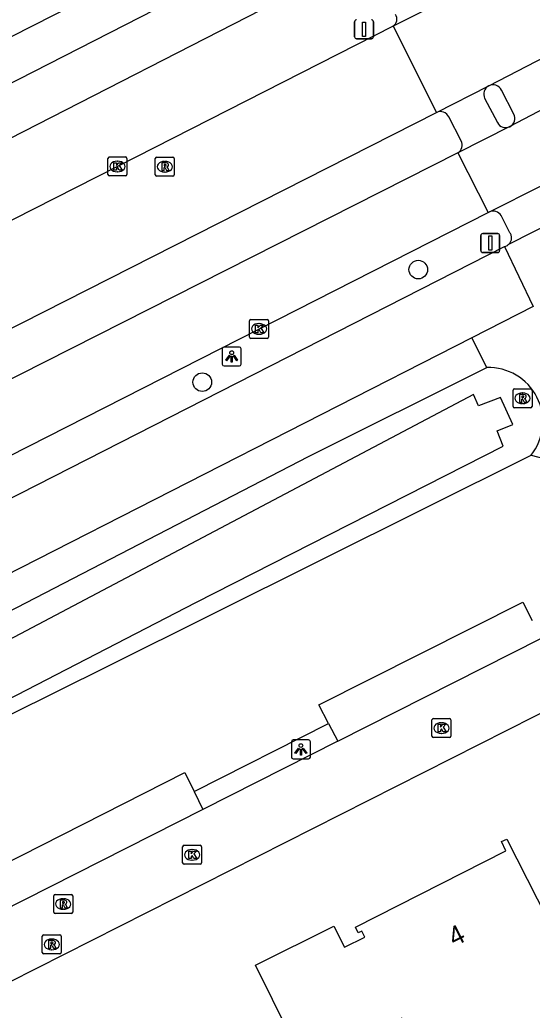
# Model space of a CAD drawing. Extents: x 158838 to 160074, y 386376 to 387776.
# Drawn here: x 159410.2 to 159437.2, y 386924.8 to 386977 of the extents above; entities that cross this region are included whole.
import ezdxf

# ---------------------------------------------------------------- set-up
doc = ezdxf.new("R2010")
doc.units = 0
for name, color, linetype in [('IMGEO_Boom', 7, 'Continuous'), ('IMGEO_Fietspad_gesloten', 7, 'Continuous'), ('IMGEO_Fietspad_open', 7, 'Continuous'), ('IMGEO_Groenvoorziening', 7, 'Continuous'), ('IMGEO_Kolk', 7, 'Continuous'), ('IMGEO_Lichtpunt', 7, 'Continuous'), ('IMGEO_Pand', 7, 'Continuous'), ('IMGEO_Pand_nummerreeks', 7, 'Continuous'), ('IMGEO_Parkeervlak_open', 7, 'Continuous'), ('IMGEO_Rijbaan_lokaal_gesloten', 7, 'Continuous'), ('IMGEO_Rijbaan_lokaal_open', 7, 'Continuous'), ('IMGEO_Rioolput', 7, 'Continuous'), ('IMGEO_Verkeersbordpaal', 7, 'Continuous'), ('IMGEO_Voetpad_open', 7, 'Continuous'), ('IMGEO_Waterloop', 7, 'Continuous')]:
    doc.layers.add(name, color=color, linetype=linetype)

msp = doc.modelspace()

# ---------------------------------------------------------------- linework, layer by layer
at = {"layer": 'IMGEO_Boom'}
for centre in [(159431.19, 386963.837), (159419.82, 386957.909)]:
    msp.add_circle(centre, 0.489, dxfattribs=at)
at = {"layer": 'IMGEO_Fietspad_gesloten'}
for points in [[(159426.93, 386982.455), (159381.329, 386959.114)], [(159382.431, 386956.783), (159428.091, 386980.187)], [(159387.376, 386940.385), (159435.723, 386965.048)], [(159435.723, 386965.048), (159437.242, 386961.891)], [(159437.242, 386961.891), (159434.012, 386960.244)], [(159434.012, 386960.244), (159386.519, 386936.025)]]:
    msp.add_lwpolyline(points, dxfattribs=at)
at = {"layer": 'IMGEO_Fietspad_open'}
for points in [[(159436.221, 386972.028), (159435.574, 386973.29)], [(159438.527, 386966.467), (159435.945, 386965.161)], [(159435.723, 386965.048), (159435.764, 386965.058), (159435.803, 386965.072), (159435.841, 386965.089), (159435.878, 386965.11), (159435.912, 386965.134), (159435.945, 386965.161)]]:
    msp.add_lwpolyline(points, dxfattribs=at)
for centre, radius, start, end in [((159435.123, 386973.061), 0.506, 26.9096, 116.7275), ((159435.77, 386971.807), 0.503, 298.1932, 26.0797)]:
    msp.add_arc(centre, radius, start, end, dxfattribs=at)
at = {"layer": 'IMGEO_Groenvoorziening'}
for points in [[(159434.793, 386958.672), (159434.012, 386960.244)], [(159437.136, 386954.065), (159444.244, 386952.199), (159455.963, 386959.046)], [(159332.172, 386900.099), (159339.03, 386909.825), (159341.407, 386912.222), (159344.595, 386914.968), (159353.41, 386920.761), (159367.113, 386928.324), (159370.995, 386929.506), (159385.785, 386933.475), (159425.412, 386953.997), (159434.793, 386958.672)], [(159375.595, 386925.829), (159383.823, 386927.545), (159414.812, 386942.941), (159437.136, 386954.065)]]:
    msp.add_lwpolyline(points, dxfattribs=at)
msp.add_arc((159434.899, 386955.826), 2.848, 321.7873, 92.1261, dxfattribs=at)
at = {"layer": 'IMGEO_Kolk'}
for p, q in [((159414.854, 386968.841), (159414.854, 386969.693)), ((159414.929, 386969.767), (159415.781, 386969.767)), ((159415.342, 386969.547), (159415.367, 386969.547)), ((159415.855, 386969.693), (159415.855, 386968.841)), ((159415.781, 386968.767), (159414.929, 386968.767)), ((159415.365, 386968.987), (159415.34, 386968.987)), ((159422.309, 386960.286), (159422.309, 386961.138)), ((159422.384, 386961.212), (159423.236, 386961.212)), ((159422.797, 386960.992), (159422.822, 386960.992)), ((159423.31, 386961.138), (159423.31, 386960.286)), ((159422.82, 386960.432), (159422.795, 386960.432)), ((159423.236, 386960.212), (159422.384, 386960.212)), ((159431.908, 386939.264), (159431.908, 386940.116)), ((159431.983, 386940.19), (159432.835, 386940.19)), ((159432.909, 386940.116), (159432.909, 386939.264)), ((159432.396, 386939.97), (159432.421, 386939.97)), ((159432.835, 386939.19), (159431.983, 386939.19)), ((159432.419, 386939.41), (159432.394, 386939.41)), ((159418.786, 386932.589), (159418.786, 386933.441)), ((159418.861, 386933.515), (159419.713, 386933.515)), ((159419.274, 386933.295), (159419.299, 386933.295)), ((159419.787, 386933.441), (159419.787, 386932.589)), ((159419.713, 386932.515), (159418.861, 386932.515)), ((159419.297, 386932.735), (159419.272, 386932.735))]:
    msp.add_line(p, q, dxfattribs=at)
for points in [[(159414.854, 386968.841), (159414.854, 386969.693)], [(159414.929, 386969.767), (159415.781, 386969.767)], [(159415.175, 386969.467), (159415.298, 386969.467), (159415.298, 386969.316), (159415.428, 386969.467), (159415.592, 386969.467), (159415.446, 386969.316), (159415.599, 386969.067), (159415.447, 386969.067), (159415.362, 386969.231), (159415.298, 386969.164), (159415.298, 386969.067), (159415.175, 386969.067), (159415.175, 386969.467)], [(159415.855, 386969.693), (159415.855, 386968.841)], [(159415.781, 386968.767), (159414.929, 386968.767)], [(159422.309, 386960.286), (159422.309, 386961.138)], [(159422.384, 386961.212), (159423.236, 386961.212)], [(159422.63, 386960.912), (159422.753, 386960.912), (159422.753, 386960.761), (159422.883, 386960.912), (159423.047, 386960.912), (159422.901, 386960.761), (159423.054, 386960.512), (159422.902, 386960.512), (159422.817, 386960.676), (159422.753, 386960.609), (159422.753, 386960.512), (159422.63, 386960.512), (159422.63, 386960.912)], [(159423.31, 386961.138), (159423.31, 386960.286)], [(159423.236, 386960.212), (159422.384, 386960.212)], [(159431.908, 386939.264), (159431.908, 386940.116)], [(159431.983, 386940.19), (159432.835, 386940.19)], [(159432.909, 386940.116), (159432.909, 386939.264)], [(159432.229, 386939.89), (159432.352, 386939.89), (159432.352, 386939.739), (159432.482, 386939.89), (159432.646, 386939.89), (159432.5, 386939.739), (159432.653, 386939.49), (159432.501, 386939.49), (159432.416, 386939.654), (159432.352, 386939.587), (159432.352, 386939.49), (159432.229, 386939.49), (159432.229, 386939.89)], [(159432.835, 386939.19), (159431.983, 386939.19)], [(159418.786, 386932.589), (159418.786, 386933.441)], [(159418.861, 386933.515), (159419.713, 386933.515)], [(159419.787, 386933.441), (159419.787, 386932.589)], [(159419.107, 386933.215), (159419.23, 386933.215), (159419.23, 386933.064), (159419.36, 386933.215), (159419.524, 386933.215), (159419.378, 386933.064), (159419.531, 386932.815), (159419.379, 386932.815), (159419.294, 386932.979), (159419.23, 386932.912), (159419.23, 386932.815), (159419.107, 386932.815), (159419.107, 386933.215)], [(159419.713, 386932.515), (159418.861, 386932.515)]]:
    msp.add_lwpolyline(points, dxfattribs=at)
for centre, start, end in [((159414.931, 386969.691), 91.552, 178.448), ((159414.931, 386969.691), 91.552, 178.448), ((159415.779, 386969.691), 1.552, 88.448), ((159415.779, 386969.691), 1.552, 88.448), ((159414.931, 386968.843), 181.552, 268.448), ((159414.931, 386968.843), 181.552, 268.448), ((159415.779, 386968.843), 271.552, 358.448), ((159415.779, 386968.843), 271.552, 358.448), ((159422.386, 386961.136), 91.552, 178.448), ((159422.386, 386961.136), 91.552, 178.448), ((159423.234, 386961.136), 1.552, 88.448), ((159423.234, 386961.136), 1.552, 88.448), ((159422.386, 386960.288), 181.552, 268.448), ((159422.386, 386960.288), 181.552, 268.448), ((159423.234, 386960.288), 271.552, 358.448), ((159423.234, 386960.288), 271.552, 358.448), ((159431.985, 386940.114), 91.552, 178.448), ((159431.985, 386940.114), 91.552, 178.448), ((159432.833, 386940.114), 1.552, 88.448), ((159432.833, 386940.114), 1.552, 88.448), ((159431.985, 386939.266), 181.552, 268.448), ((159431.985, 386939.266), 181.552, 268.448), ((159432.833, 386939.266), 271.552, 358.448), ((159432.833, 386939.266), 271.552, 358.448), ((159418.863, 386933.439), 91.552, 178.448), ((159418.863, 386933.439), 91.552, 178.448), ((159419.711, 386933.439), 1.552, 88.448), ((159419.711, 386933.439), 1.552, 88.448), ((159418.863, 386932.591), 181.552, 268.448), ((159418.863, 386932.591), 181.552, 268.448), ((159419.711, 386932.591), 271.552, 358.448), ((159419.711, 386932.591), 271.552, 358.448)]:
    msp.add_arc(centre, 0.0765, start, end, dxfattribs=at)
for centre, major_axis, ratio, start_param, end_param in [((159415.341, 386969.267), (-0.387, 0.002), 0.722429, 4.712389, 7.853982), ((159415.366, 386969.267), (-0.39, 0.002), 0.717154, 1.570796, 4.712389), ((159422.796, 386960.712), (-0.387, 0.002), 0.722429, 4.712389, 7.853982), ((159422.821, 386960.712), (-0.39, 0.002), 0.717154, 1.570796, 4.712389), ((159432.395, 386939.69), (-0.387, 0.002), 0.722429, 4.712389, 7.853982), ((159432.42, 386939.69), (-0.39, 0.002), 0.717154, 1.570796, 4.712389), ((159419.273, 386933.015), (-0.387, 0.002), 0.722429, 4.712389, 7.853982), ((159419.298, 386933.015), (-0.39, 0.002), 0.717154, 1.570796, 4.712389)]:
    msp.add_ellipse(centre, major_axis=major_axis, ratio=ratio, start_param=start_param, end_param=end_param, dxfattribs=at)
at = {"layer": 'IMGEO_Lichtpunt'}
for p, q in [((159420.873, 386959.661), (159420.873, 386958.854)), ((159420.873, 386959.661), (159420.873, 386958.854)), ((159421.775, 386959.756), (159420.967, 386959.756)), ((159421.775, 386959.756), (159420.967, 386959.756)), ((159421.869, 386958.854), (159421.869, 386959.661)), ((159421.869, 386958.854), (159421.869, 386959.661)), ((159420.967, 386958.76), (159421.775, 386958.76)), ((159420.967, 386958.76), (159421.775, 386958.76)), ((159425.416, 386939.066), (159424.608, 386939.066)), ((159425.416, 386939.066), (159424.608, 386939.066)), ((159424.514, 386938.971), (159424.514, 386938.164)), ((159424.514, 386938.971), (159424.514, 386938.164)), ((159425.51, 386938.164), (159425.51, 386938.971)), ((159425.51, 386938.164), (159425.51, 386938.971)), ((159424.608, 386938.07), (159425.416, 386938.07)), ((159424.608, 386938.07), (159425.416, 386938.07))]:
    msp.add_line(p, q, dxfattribs=at)
for points in [[(159421.247, 386959.325), (159421.286, 386959.297), (159421.098, 386959.035), (159421.06, 386959.062), (159421.247, 386959.325)], [(159421.349, 386959.277), (159421.396, 386959.277), (159421.396, 386958.955), (159421.349, 386958.955), (159421.349, 386959.277)], [(159421.459, 386959.297), (159421.497, 386959.324), (159421.684, 386959.062), (159421.645, 386959.034), (159421.459, 386959.297)], [(159424.888, 386938.635), (159424.927, 386938.607), (159424.739, 386938.345), (159424.701, 386938.372), (159424.888, 386938.635)], [(159424.99, 386938.587), (159425.037, 386938.587), (159425.037, 386938.265), (159424.99, 386938.265), (159424.99, 386938.587)], [(159425.1, 386938.607), (159425.138, 386938.634), (159425.325, 386938.372), (159425.286, 386938.344), (159425.1, 386938.607)]]:
    msp.add_lwpolyline(points, dxfattribs=at)
for centre in [(159421.372, 386959.459), (159425.013, 386938.769)]:
    msp.add_circle(centre, 0.0994, dxfattribs=at)
for centre, start, end in [((159420.967, 386959.661), 90, 180), ((159420.967, 386959.661), 90, 180), ((159421.775, 386959.661), 0, 90), ((159421.775, 386959.661), 0, 90), ((159420.967, 386958.854), 180, 270), ((159420.967, 386958.854), 180, 270), ((159421.775, 386958.854), 270, 0), ((159421.775, 386958.854), 270, 360), ((159424.608, 386938.971), 90, 180), ((159424.608, 386938.971), 90, 180), ((159425.416, 386938.971), 0, 90), ((159425.416, 386938.971), 0, 90), ((159424.608, 386938.164), 180, 270), ((159424.608, 386938.164), 180, 270), ((159425.416, 386938.164), 270, 0), ((159425.416, 386938.164), 270, 360)]:
    msp.add_arc(centre, 0.0946, start, end, dxfattribs=at)
at = {"layer": 'IMGEO_Pand'}
msp.add_lwpolyline([(159425.291, 386921.817), (159422.617, 386927.21), (159426.752, 386929.26), (159427.311, 386928.155), (159428.375, 386928.683), (159428.221, 386928.994), (159428.031, 386928.903), (159427.888, 386929.199), (159435.796, 386933.227), (159435.571, 386933.717), (159435.853, 386933.847), (159442.772, 386920.237), (159442.482, 386920.088), (159442.249, 386920.54), (159434.397, 386916.503), (159430.333, 386924.409), (159425.291, 386921.817)], dxfattribs=at)
at = {"layer": 'IMGEO_Parkeervlak_open'}
for points in [[(159426.473, 386939.935), (159425.959, 386940.91), (159436.694, 386946.325), (159437.191, 386945.362)], [(159408.648, 386930.908), (159408.146, 386931.898), (159418.899, 386937.349), (159419.39, 386936.348)]]:
    msp.add_lwpolyline(points, dxfattribs=at)
at = {"layer": 'IMGEO_Rijbaan_lokaal_gesloten'}
for points in [[(159432.609, 386978.025), (159429.86, 386976.665)], [(159429.86, 386976.665), (159415.355, 386969.266), (159398.908, 386960.912), (159386.022, 386954.376), (159384.924, 386953.836)], [(159429.86, 386976.665), (159432.141, 386972.104)], [(159434.895, 386973.513), (159437.924, 386975.073)], [(159432.141, 386972.104), (159434.895, 386973.513)], [(159438.957, 386972.918), (159436.007, 386971.364)], [(159389.664, 386950.538), (159432.141, 386972.104)], [(159436.007, 386971.364), (159433.268, 386969.982)], [(159433.268, 386969.982), (159384.418, 386945.227)], [(159433.268, 386969.982), (159434.868, 386966.85)], [(159434.931, 386966.882), (159437.651, 386968.248)], [(159382.575, 386940.303), (159391.514, 386944.789), (159392.61, 386945.349), (159404.602, 386951.444), (159434.868, 386966.85)], [(159434.868, 386966.85), (159434.931, 386966.882)]]:
    msp.add_lwpolyline(points, dxfattribs=at)
at = {"layer": 'IMGEO_Rijbaan_lokaal_open'}
for points in [[(159459.796, 386951.717), (159454.78, 386949.145), (159387.788, 386915.226)], [(159426.962, 386939.007), (159437.67, 386944.434)], [(159426.962, 386939.007), (159419.853, 386935.405)], [(159419.853, 386935.405), (159409.125, 386929.969)]]:
    msp.add_lwpolyline(points, dxfattribs=at)
at = {"layer": 'IMGEO_Rioolput'}
for p, q in [((159417.349, 386968.829), (159417.349, 386969.681)), ((159417.424, 386969.755), (159418.276, 386969.755)), ((159417.837, 386969.535), (159417.862, 386969.535)), ((159418.35, 386969.681), (159418.35, 386968.829)), ((159418.276, 386968.755), (159417.424, 386968.755)), ((159417.86, 386968.975), (159417.835, 386968.975)), ((159436.178, 386956.632), (159436.178, 386957.484)), ((159436.253, 386957.558), (159437.105, 386957.558)), ((159436.666, 386957.338), (159436.691, 386957.338)), ((159437.179, 386957.484), (159437.179, 386956.632)), ((159436.689, 386956.778), (159436.664, 386956.778)), ((159437.105, 386956.558), (159436.253, 386956.558)), ((159412.001, 386929.999), (159412.001, 386930.851)), ((159412.076, 386930.925), (159412.928, 386930.925)), ((159412.489, 386930.705), (159412.514, 386930.705)), ((159413.002, 386930.851), (159413.002, 386929.999)), ((159412.512, 386930.145), (159412.487, 386930.145)), ((159412.928, 386929.925), (159412.076, 386929.925)), ((159411.398, 386927.871), (159411.398, 386928.723)), ((159411.473, 386928.797), (159412.325, 386928.797)), ((159411.886, 386928.577), (159411.911, 386928.577)), ((159412.399, 386928.723), (159412.399, 386927.871)), ((159412.325, 386927.797), (159411.473, 386927.797)), ((159411.909, 386928.017), (159411.884, 386928.017))]:
    msp.add_line(p, q, dxfattribs=at)
for points in [[(159417.349, 386968.829), (159417.349, 386969.681)], [(159417.424, 386969.755), (159418.276, 386969.755)], [(159417.938, 386969.453), (159417.686, 386969.455), (159417.686, 386969.055)], [(159417.864, 386969.374), (159417.81, 386969.374), (159417.81, 386969.293)], [(159417.81, 386969.293), (159417.862, 386969.293)], [(159418.35, 386969.681), (159418.35, 386968.829)], [(159418.276, 386968.755), (159417.424, 386968.755)], [(159417.686, 386969.055), (159417.81, 386969.055), (159417.81, 386969.217), (159417.821, 386969.217)], [(159417.868, 386969.188), (159417.939, 386969.055), (159418.079, 386969.055), (159418.014, 386969.181)], [(159436.178, 386956.632), (159436.178, 386957.484)], [(159436.253, 386957.558), (159437.105, 386957.558)], [(159436.767, 386957.256), (159436.515, 386957.258), (159436.515, 386956.858)], [(159437.179, 386957.484), (159437.179, 386956.632)], [(159436.515, 386956.858), (159436.639, 386956.858), (159436.639, 386957.02), (159436.65, 386957.02)], [(159436.693, 386957.177), (159436.639, 386957.177), (159436.639, 386957.096)], [(159436.639, 386957.096), (159436.691, 386957.096)], [(159436.697, 386956.991), (159436.768, 386956.858), (159436.908, 386956.858), (159436.843, 386956.984)], [(159437.105, 386956.558), (159436.253, 386956.558)], [(159412.001, 386929.999), (159412.001, 386930.851)], [(159412.076, 386930.925), (159412.928, 386930.925)], [(159413.002, 386930.851), (159413.002, 386929.999)], [(159412.59, 386930.623), (159412.338, 386930.625), (159412.338, 386930.225)], [(159412.338, 386930.225), (159412.462, 386930.225), (159412.462, 386930.387), (159412.473, 386930.387)], [(159412.516, 386930.544), (159412.462, 386930.544), (159412.462, 386930.463)], [(159412.462, 386930.463), (159412.514, 386930.463)], [(159412.52, 386930.358), (159412.591, 386930.225), (159412.731, 386930.225), (159412.666, 386930.351)], [(159412.928, 386929.925), (159412.076, 386929.925)], [(159411.398, 386927.871), (159411.398, 386928.723)], [(159411.473, 386928.797), (159412.325, 386928.797)], [(159412.399, 386928.723), (159412.399, 386927.871)], [(159411.987, 386928.495), (159411.735, 386928.497), (159411.735, 386928.097)], [(159411.735, 386928.097), (159411.859, 386928.097), (159411.859, 386928.259), (159411.87, 386928.259)], [(159411.913, 386928.416), (159411.859, 386928.416), (159411.859, 386928.335)], [(159411.859, 386928.335), (159411.911, 386928.335)], [(159411.917, 386928.23), (159411.988, 386928.097), (159412.128, 386928.097), (159412.063, 386928.223)], [(159412.325, 386927.797), (159411.473, 386927.797)]]:
    msp.add_lwpolyline(points, dxfattribs=at)
for centre, radius, start, end in [((159417.426, 386969.679), 0.0765, 91.552, 178.448), ((159417.426, 386969.679), 0.0765, 91.552, 178.448), ((159417.846, 386969.482), 0.19, 274.7715, 282.9687), ((159417.87, 386969.278), 0.0964, 77.0061, 93.1865), ((159417.884, 386969.335), 0.0378, 276.6634, 79.6772), ((159417.937, 386969.343), 0.109, 350.3612, 89.416), ((159417.935, 386969.343), 0.112, 277.5842, 350.9817), ((159418.274, 386969.679), 0.0765, 1.552, 88.448), ((159418.274, 386969.679), 0.0765, 1.552, 88.448), ((159417.426, 386968.831), 0.0765, 181.552, 268.448), ((159417.426, 386968.831), 0.0765, 181.552, 268.448), ((159417.82, 386969.164), 0.0533, 26.0293, 88.6989), ((159417.919, 386969.128), 0.108, 29.5134, 73.7905), ((159418.274, 386968.831), 0.0765, 271.552, 358.448), ((159418.274, 386968.831), 0.0765, 271.552, 358.448), ((159436.255, 386957.482), 0.0765, 91.552, 178.448), ((159436.255, 386957.482), 0.0765, 91.552, 178.448), ((159437.103, 386957.482), 0.0765, 1.552, 88.448), ((159437.103, 386957.482), 0.0765, 1.552, 88.448), ((159436.649, 386956.967), 0.0533, 26.0293, 88.6989), ((159436.675, 386957.285), 0.19, 274.7715, 282.9687), ((159436.699, 386957.081), 0.0964, 77.0061, 93.1865), ((159436.713, 386957.138), 0.0378, 276.6634, 79.6772), ((159436.766, 386957.146), 0.109, 350.3612, 89.416), ((159436.764, 386957.146), 0.112, 277.5842, 350.9817), ((159436.748, 386956.931), 0.108, 29.5134, 73.7905), ((159436.255, 386956.634), 0.0765, 181.552, 268.448), ((159436.255, 386956.634), 0.0765, 181.552, 268.448), ((159437.103, 386956.634), 0.0765, 271.552, 358.448), ((159437.103, 386956.634), 0.0765, 271.552, 358.448), ((159412.078, 386930.849), 0.0765, 91.552, 178.448), ((159412.078, 386930.849), 0.0765, 91.552, 178.448), ((159412.926, 386930.849), 0.0765, 1.552, 88.448), ((159412.926, 386930.849), 0.0765, 1.552, 88.448), ((159412.472, 386930.334), 0.0533, 26.0293, 88.6989), ((159412.498, 386930.652), 0.19, 274.7715, 282.9687), ((159412.522, 386930.448), 0.0964, 77.0061, 93.1865), ((159412.536, 386930.505), 0.0378, 276.6634, 79.6772), ((159412.589, 386930.513), 0.109, 350.3612, 89.416), ((159412.587, 386930.513), 0.112, 277.5842, 350.9817), ((159412.571, 386930.298), 0.108, 29.5134, 73.7905), ((159412.078, 386930.001), 0.0765, 181.552, 268.448), ((159412.078, 386930.001), 0.0765, 181.552, 268.448), ((159412.926, 386930.001), 0.0765, 271.552, 358.448), ((159412.926, 386930.001), 0.0765, 271.552, 358.448), ((159411.475, 386928.721), 0.0765, 91.552, 178.448), ((159411.475, 386928.721), 0.0765, 91.552, 178.448), ((159412.323, 386928.721), 0.0765, 1.552, 88.448), ((159412.323, 386928.721), 0.0765, 1.552, 88.448), ((159411.869, 386928.206), 0.0533, 26.0293, 88.6989), ((159411.895, 386928.524), 0.19, 274.7715, 282.9687), ((159411.919, 386928.32), 0.0964, 77.0061, 93.1865), ((159411.933, 386928.377), 0.0378, 276.6634, 79.6772), ((159411.986, 386928.385), 0.109, 350.3612, 89.416), ((159411.984, 386928.385), 0.112, 277.5842, 350.9817), ((159411.968, 386928.17), 0.108, 29.5134, 73.7905), ((159411.475, 386927.873), 0.0765, 181.552, 268.448), ((159411.475, 386927.873), 0.0765, 181.552, 268.448), ((159412.323, 386927.873), 0.0765, 271.552, 358.448), ((159412.323, 386927.873), 0.0765, 271.552, 358.448)]:
    msp.add_arc(centre, radius, start, end, dxfattribs=at)
for centre, major_axis, ratio, start_param, end_param in [((159417.836, 386969.255), (-0.387, 0.002), 0.722429, 4.712389, 7.853982), ((159417.861, 386969.255), (-0.39, 0.002), 0.717154, 1.570796, 4.712389), ((159436.665, 386957.058), (-0.387, 0.002), 0.722429, 4.712389, 7.853982), ((159436.69, 386957.058), (-0.39, 0.002), 0.717154, 1.570796, 4.712389), ((159412.488, 386930.425), (-0.387, 0.002), 0.722429, 4.712389, 7.853982), ((159412.513, 386930.425), (-0.39, 0.002), 0.717154, 1.570796, 4.712389), ((159411.885, 386928.297), (-0.387, 0.002), 0.722429, 4.712389, 7.853982), ((159411.91, 386928.297), (-0.39, 0.002), 0.717154, 1.570796, 4.712389)]:
    msp.add_ellipse(centre, major_axis=major_axis, ratio=ratio, start_param=start_param, end_param=end_param, dxfattribs=at)
at = {"layer": 'IMGEO_Verkeersbordpaal'}
for p, q in [((159427.837, 386976.092), (159427.837, 386976.892)), ((159427.837, 386976.892), (159427.837, 386976.092)), ((159428.827, 386976.892), (159428.827, 386976.092)), ((159428.827, 386976.092), (159428.827, 386976.892)), ((159428.727, 386975.992), (159427.937, 386975.992)), ((159427.937, 386975.992), (159428.727, 386975.992)), ((159434.483, 386964.834), (159434.483, 386965.634)), ((159434.483, 386965.634), (159434.483, 386964.834)), ((159434.583, 386965.734), (159435.373, 386965.734)), ((159435.373, 386965.734), (159434.583, 386965.734)), ((159435.473, 386965.634), (159435.473, 386964.834)), ((159435.473, 386964.834), (159435.473, 386965.634)), ((159435.373, 386964.734), (159434.583, 386964.734)), ((159434.583, 386964.734), (159435.373, 386964.734))]:
    msp.add_line(p, q, dxfattribs=at)
for points in [[(159428.257, 386976.867), (159428.407, 386976.867), (159428.407, 386976.117), (159428.257, 386976.117), (159428.257, 386976.867)], [(159434.903, 386965.609), (159435.053, 386965.609), (159435.053, 386964.859), (159434.903, 386964.859), (159434.903, 386965.609)]]:
    msp.add_lwpolyline(points, dxfattribs=at)
for centre, start, end in [((159427.937, 386976.892), 90, 180), ((159427.937, 386976.892), 90, 180), ((159428.727, 386976.892), 0, 90), ((159428.727, 386976.892), 360, 90), ((159427.937, 386976.092), 180, 270), ((159427.937, 386976.092), 180, 270), ((159428.727, 386976.092), 270, 0), ((159428.727, 386976.092), 270, 0), ((159434.583, 386965.634), 90, 180), ((159434.583, 386965.634), 90, 180), ((159435.373, 386965.634), 0, 90), ((159435.373, 386965.634), 360, 90), ((159434.583, 386964.834), 180, 270), ((159434.583, 386964.834), 180, 270), ((159435.373, 386964.834), 270, 0), ((159435.373, 386964.834), 270, 0)]:
    msp.add_arc(centre, 0.1, start, end, dxfattribs=at)
at = {"layer": 'IMGEO_Voetpad_open'}
for points in [[(159463.326, 387003.338), (159456.761, 387000), (159380.296, 386961.115), (159378.735, 386960.331)], [(159434.682, 386972.856), (159435.357, 386971.583)], [(159433.443, 386970.615), (159432.803, 386971.873)], [(159435.945, 386965.161), (159435.974, 386965.19), (159436.001, 386965.222), (159436.025, 386965.257), (159436.046, 386965.293), (159436.063, 386965.331), (159436.077, 386965.37), (159436.088, 386965.411), (159436.095, 386965.452), (159436.098, 386965.494), (159436.097, 386965.536), (159436.092, 386965.578), (159436.084, 386965.619), (159436.072, 386965.659), (159436.057, 386965.698), (159436.038, 386965.735), (159436.017, 386965.77), (159435.55, 386966.682)], [(159419.39, 386936.348), (159426.473, 386939.935)], [(159426.473, 386939.935), (159426.962, 386939.007)], [(159419.39, 386936.348), (159419.853, 386935.405)]]:
    msp.add_lwpolyline(points, dxfattribs=at)
for centre, radius, start, end in [((159429.639, 386977.032), 0.428, 301.1136, 34.1688), ((159435.156, 386973.065), 0.518, 120.2363, 203.8382), ((159432.36, 386971.669), 0.487, 24.7667, 116.7612), ((159435.791, 386971.798), 0.485, 206.3537, 296.4066), ((159433.044, 386970.385), 0.461, 299.1239, 29.968), ((159435.125, 386966.423), 0.498, 31.2947, 112.8938)]:
    msp.add_arc(centre, radius, start, end, dxfattribs=at)
at = {"layer": 'IMGEO_Waterloop'}
msp.add_lwpolyline([(159329.252, 386895.292), (159329.559, 386895.829), (159332.269, 386896.343), (159334.364, 386897.636), (159342.31, 386907.883), (159345.062, 386910.614), (159347.074, 386912.4), (159349.703, 386914.207), (159364.692, 386922.482), (159368.82, 386924.762), (159370.134, 386925.09), (159383.419, 386928.396), (159384.343, 386928.827), (159397.3, 386934.967), (159407.957, 386940.347), (159419.477, 386946.302), (159435.657, 386954.536), (159435.349, 386955.342), (159436.161, 386955.67), (159435.524, 386957.108), (159434.364, 386956.666), (159434.099, 386957.264), (159408.678, 386943.835), (159387.446, 386932.829)], dxfattribs=at)

# ---------------------------------------------------------------- texts
at = {"layer": 'IMGEO_Pand_nummerreeks'}
msp.add_text('4', height=1, rotation=26.9924, dxfattribs=at).set_placement((159433.086, 386928.166))

doc.saveas('drawing.dxf')
